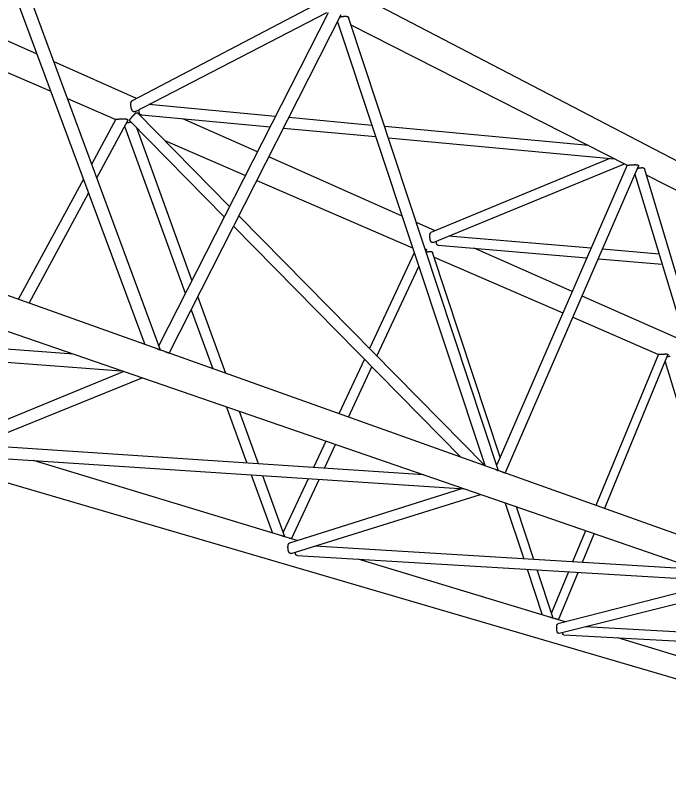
# Model space of a CAD drawing. Extents: x 99862 to 104211, y 98939 to 111076.
# Drawn here: x 102827.5 to 102958.6, y 100596.2 to 100750.1 of the extents above; entities that cross this region are included whole.
import ezdxf

# ---------------------------------------------------------------- set-up
doc = ezdxf.new("R2010")
doc.units = 0
for name, color, linetype in [('Level 3', 7, 'Continuous'), ('Level 4', 7, 'Continuous'), ('Level 5', 7, 'Continuous'), ('Level 7', 7, 'Continuous'), ('Level 8', 7, 'Continuous')]:
    doc.layers.add(name, color=color, linetype=linetype)

msp = doc.modelspace()

# ---------------------------------------------------------------- linework, layer by layer
at = {"layer": 'Level 3'}
for p, q in [((102831.89, 100742.35), (102796.25, 100758.15)), ((102793.06, 100752.91), (102834.64, 100734.91)), ((102851.85, 100733.49), (102835.29, 100740.84)), ((102838.02, 100733.45), (102847.67, 100729.28)), ((102854.75, 100732.21), (102854.48, 100732.33)), ((102847.68, 100729.29), (102842.84, 100720.38)), ((102843.88, 100717.56), (102850.07, 100729.04)), ((102876.09, 100722.74), (102861.11, 100729.39)), ((102849.45, 100727.89), (102861.62, 100694.38)), ((102862.96, 100697.01), (102851.91, 100727.56)), ((102851.96, 100727.41), (102852.12, 100727.35)), ((102857.53, 100725.01), (102873.68, 100718.01)), ((102905.11, 100709.87), (102878.37, 100721.73)), ((102841.17, 100717.3), (102828.09, 100693.15)), ((102875.98, 100717.02), (102907.24, 100703.49)), ((102830.29, 100692.37), (102842.22, 100714.48)), ((102911.77, 100706.91), (102908, 100708.59)), ((102939.25, 100694.72), (102919.61, 100703.43)), ((102907.57, 100702.48), (102898.57, 100683.33)), ((102909.91, 100702.81), (102910.02, 100703.04)), ((102924.78, 100661.53), (102911.21, 100702.6)), ((102911.53, 100701.63), (102937.38, 100690.44)), ((102900.08, 100681.79), (102908.48, 100699.75)), ((102869.74, 100678.29), (102864.15, 100693.73)), ((102960.17, 100685.45), (102941.25, 100693.84)), ((102862.82, 100691.09), (102867.13, 100679.22)), ((102939.39, 100689.57), (102956.58, 100682.13)), ((102956.59, 100682.14), (102944.01, 100651.79)), ((102945.74, 100651.17), (102958.47, 100682.03)), ((102897.55, 100681.16), (102892.4, 100670.2)), ((102957.89, 100680.62), (102969.46, 100642.7)), ((102894.34, 100669.51), (102899.07, 100679.62)), ((102765.32, 100674.16), (103031.24, 100596.21)), ((102869.91, 100671.57), (102874, 100660.32)), ((102876.3, 100660.16), (102872.49, 100670.68)), ((102889.82, 100664.71), (102887.34, 100659.43)), ((102889.55, 100659.28), (102891.77, 100664.03)), ((102881.02, 100645.7), (102831.17, 100660.83)), ((102874.86, 100657.95), (102879.09, 100646.29)), ((102881.59, 100645.53), (102877.15, 100657.79)), ((102925.86, 100658.26), (102925.84, 100658.32)), ((102886.29, 100657.19), (102881.25, 100646.47)), ((102882.93, 100645.12), (102888.51, 100657.05)), ((102925.82, 100652.3), (102929.52, 100641.12)), ((102931.56, 100641), (102928.08, 100651.52)), ((102941.92, 100646.75), (102939.34, 100640.52)), ((102882.56, 100645.24), (102881.59, 100645.53)), ((102884.09, 100644.77), (102882.92, 100645.13)), ((102941.3, 100640.41), (102943.67, 100646.15)), ((102887.74, 100643.66), (102887.68, 100643.68)), ((102934.98, 100629.33), (102896.34, 100641.05)), ((102930.22, 100639.02), (102933.26, 100629.85)), ((102935.46, 100629.18), (102932.25, 100638.9)), ((102938.51, 100638.52), (102935.1, 100630.29)), ((102936.53, 100628.86), (102940.47, 100638.4)), ((102936.03, 100629.01), (102935.46, 100629.19)), ((102937.92, 100628.44), (102936.54, 100628.86)), ((102979.04, 100615.96), (102948.43, 100625.25))]:
    msp.add_line(p, q, dxfattribs=at)
for points in [[(102851.6, 100730.84), (102851.57, 100730.82), (102851.54, 100730.81), (102851.51, 100730.8), (102851.42, 100730.78), (102851.34, 100730.78), (102851.26, 100730.81), (102851.15, 100730.86), (102851.05, 100730.95), (102850.98, 100731.07), (102850.9, 100731.2), (102850.83, 100731.37), (102850.78, 100731.58), (102850.76, 100731.65), (102850.75, 100731.73), (102850.74, 100731.81), (102850.73, 100731.89), (102850.72, 100731.98), (102850.71, 100732.07), (102850.71, 100732.14), (102850.7, 100732.21), (102850.71, 100732.27), (102850.71, 100732.34), (102850.71, 100732.4), (102850.71, 100732.46), (102850.72, 100732.53), (102850.73, 100732.6), (102850.74, 100732.66), (102850.76, 100732.75), (102850.78, 100732.82), (102850.81, 100732.87), (102850.85, 100732.95), (102850.9, 100733), (102850.96, 100733.03)], [(102852.84, 100730.15), (102852.78, 100730.16), (102852.73, 100730.17), (102852.68, 100730.19), (102852.61, 100730.22), (102852.54, 100730.27), (102852.49, 100730.35), (102852.45, 100730.41), (102852.42, 100730.5), (102852.4, 100730.6), (102852.37, 100730.7), (102852.36, 100730.82), (102852.35, 100730.95), (102852.35, 100731.04), (102852.35, 100731.13), (102852.34, 100731.22)], [(102847.67, 100729.29), (102847.68, 100729.3), (102847.69, 100729.3), (102847.71, 100729.31), (102847.73, 100729.31), (102847.76, 100729.31), (102847.81, 100729.32), (102847.85, 100729.32), (102847.9, 100729.32), (102847.96, 100729.33), (102848.01, 100729.33), (102848.06, 100729.33), (102848.12, 100729.34), (102848.18, 100729.34), (102848.25, 100729.35), (102848.32, 100729.35), (102848.38, 100729.36), (102848.45, 100729.36), (102848.52, 100729.37), (102848.63, 100729.37), (102848.73, 100729.38), (102848.83, 100729.39), (102849.01, 100729.4), (102849.17, 100729.4), (102849.31, 100729.4), (102849.52, 100729.4), (102849.71, 100729.38), (102849.85, 100729.34), (102849.94, 100729.31), (102850.02, 100729.27), (102850.06, 100729.22), (102850.09, 100729.18), (102850.1, 100729.13), (102850.09, 100729.08), (102850.08, 100729.06), (102850.08, 100729.05), (102850.07, 100729.04)], [(102849.85, 100728.63), (102849.87, 100728.63), (102849.89, 100728.64), (102849.91, 100728.64), (102850.02, 100728.65), (102850.13, 100728.66), (102850.24, 100728.67), (102850.35, 100728.69), (102850.46, 100728.7), (102850.57, 100728.72), (102850.63, 100728.72), (102850.69, 100728.73), (102850.75, 100728.74)], [(102911.34, 100704.58), (102911.33, 100704.58), (102911.33, 100704.57), (102911.33, 100704.57), (102911.25, 100704.55), (102911.18, 100704.55), (102911.12, 100704.57), (102911.03, 100704.61), (102910.96, 100704.68), (102910.9, 100704.79), (102910.84, 100704.9), (102910.79, 100705.04), (102910.75, 100705.23), (102910.74, 100705.29), (102910.73, 100705.36), (102910.72, 100705.43), (102910.72, 100705.5), (102910.71, 100705.58), (102910.7, 100705.67), (102910.7, 100705.73), (102910.7, 100705.79), (102910.7, 100705.85), (102910.7, 100705.9), (102910.7, 100705.96), (102910.71, 100706.01), (102910.71, 100706.08), (102910.72, 100706.14), (102910.73, 100706.19), (102910.74, 100706.27), (102910.76, 100706.34), (102910.77, 100706.39), (102910.81, 100706.47), (102910.85, 100706.53), (102910.9, 100706.55), (102910.91, 100706.55), (102910.91, 100706.55), (102910.92, 100706.56)], [(102912.37, 100704.05), (102912.33, 100704.05), (102912.29, 100704.06), (102912.26, 100704.07), (102912.2, 100704.1), (102912.15, 100704.14), (102912.11, 100704.21), (102912.08, 100704.26), (102912.06, 100704.33), (102912.04, 100704.42), (102912.02, 100704.51), (102912.02, 100704.62), (102912.01, 100704.74), (102912.01, 100704.77), (102912.01, 100704.81), (102912.01, 100704.85)], [(102909.76, 100703.28), (102909.79, 100703.28), (102909.82, 100703.27), (102909.85, 100703.26), (102909.93, 100703.24), (102909.99, 100703.21), (102910.02, 100703.16), (102910.04, 100703.13), (102910.04, 100703.09), (102910.02, 100703.04)], [(102909.95, 100702.69), (102910, 100702.7), (102910.05, 100702.7), (102910.1, 100702.71), (102910.2, 100702.72), (102910.3, 100702.74), (102910.39, 100702.75), (102910.48, 100702.76), (102910.57, 100702.77), (102910.65, 100702.78), (102910.75, 100702.79), (102910.84, 100702.79), (102910.91, 100702.78), (102911.02, 100702.76), (102911.09, 100702.73), (102911.14, 100702.69), (102911.18, 100702.66), (102911.21, 100702.62), (102911.22, 100702.58)], [(102956.59, 100682.14), (102956.59, 100682.14), (102956.6, 100682.14), (102956.65, 100682.14), (102956.67, 100682.14), (102956.71, 100682.14), (102956.75, 100682.14), (102956.79, 100682.14), (102956.83, 100682.14), (102956.89, 100682.14), (102956.93, 100682.15), (102956.97, 100682.15), (102957.02, 100682.15), (102957.07, 100682.15), (102957.13, 100682.16), (102957.18, 100682.16), (102957.24, 100682.16), (102957.29, 100682.17), (102957.34, 100682.17), (102957.43, 100682.18), (102957.51, 100682.18), (102957.59, 100682.19), (102957.73, 100682.2), (102957.85, 100682.21), (102957.95, 100682.21), (102958.11, 100682.22), (102958.24, 100682.21), (102958.34, 100682.19), (102958.4, 100682.17), (102958.45, 100682.14), (102958.47, 100682.11), (102958.48, 100682.08), (102958.48, 100682.05), (102958.47, 100682.02)], [(102958.34, 100681.7), (102958.39, 100681.71), (102958.44, 100681.71), (102958.48, 100681.72), (102958.57, 100681.73), (102958.66, 100681.75), (102958.74, 100681.76), (102958.81, 100681.77), (102958.87, 100681.78), (102958.92, 100681.78)], [(102881.59, 100645.53), (102881.59, 100645.52), (102881.59, 100645.52), (102881.59, 100645.52), (102881.57, 100645.52), (102881.52, 100645.54), (102881.45, 100645.56), (102881.35, 100645.59), (102881.21, 100645.64), (102881.05, 100645.69), (102880.96, 100645.72), (102880.87, 100645.75), (102880.78, 100645.78)], [(102882.93, 100645.12), (102882.93, 100645.12), (102882.88, 100645.13), (102882.8, 100645.15), (102882.74, 100645.17), (102882.66, 100645.19), (102882.55, 100645.23)], [(102935.46, 100629.18), (102935.46, 100629.18), (102935.46, 100629.18), (102935.46, 100629.18), (102935.45, 100629.18), (102935.42, 100629.19), (102935.36, 100629.2), (102935.28, 100629.23), (102935.16, 100629.27), (102935.02, 100629.32), (102934.95, 100629.34), (102934.87, 100629.37), (102934.79, 100629.39)], [(102936.53, 100628.86), (102936.54, 100628.86), (102936.51, 100628.86), (102936.45, 100628.88), (102936.4, 100628.89), (102936.33, 100628.91), (102936.24, 100628.94), (102936.18, 100628.96), (102936.1, 100628.99), (102936, 100629.02), (102935.95, 100629.04), (102935.9, 100629.05), (102935.85, 100629.07)]]:
    msp.add_open_spline(points, degree=4, dxfattribs=at)
at = {"layer": 'Level 4'}
for p, q in [((103085.14, 100655.76), (102772.41, 100818.89)), ((102814.77, 100788.5), (102853.49, 100684.09)), ((102856.65, 100682.96), (102817.55, 100788.92)), ((102890.32, 100750.62), (102856.29, 100683.94)), ((102858.38, 100682.35), (102892.89, 100750.34)), ((102924.49, 100658.77), (102894.39, 100749.69)), ((102892.14, 100748.87), (102921.8, 100659.71)), ((102894.87, 100748.25), (102950.3, 100720.06)), ((102950.31, 100720.09), (102924.1, 100659.97)), ((102925.82, 100658.28), (102952.56, 100719.91)), ((102977.65, 100639.78), (102953.73, 100719.39)), ((102951.85, 100718.27), (102975.28, 100640.62)), ((102954.11, 100718.12), (102997.98, 100695.8)), ((102977.44, 100639.86), (102771.77, 100713.25)), ((102770.21, 100705.93), (103083.89, 100597.82))]:
    msp.add_line(p, q, dxfattribs=at)
for points in [[(102892.64, 100749.86), (102892.73, 100749.86), (102892.82, 100749.87), (102892.91, 100749.89), (102893.04, 100749.9), (102893.16, 100749.92), (102893.27, 100749.93), (102893.39, 100749.95), (102893.5, 100749.96), (102893.6, 100749.97), (102893.71, 100749.97), (102893.81, 100749.98), (102893.89, 100749.97), (102894.02, 100749.96), (102894.12, 100749.93), (102894.2, 100749.9), (102894.3, 100749.84), (102894.37, 100749.77), (102894.39, 100749.68)], [(102950.31, 100720.08), (102950.31, 100720.09), (102950.33, 100720.1), (102950.38, 100720.11), (102950.41, 100720.11), (102950.45, 100720.11), (102950.5, 100720.11), (102950.54, 100720.12), (102950.6, 100720.12), (102950.66, 100720.12), (102950.71, 100720.13), (102950.77, 100720.13), (102950.83, 100720.13), (102950.89, 100720.14), (102950.95, 100720.14), (102951.02, 100720.14), (102951.08, 100720.15), (102951.14, 100720.15), (102951.21, 100720.16), (102951.31, 100720.17), (102951.41, 100720.17), (102951.5, 100720.18), (102951.66, 100720.19), (102951.81, 100720.19), (102951.93, 100720.19), (102952.12, 100720.19), (102952.28, 100720.18), (102952.4, 100720.14), (102952.47, 100720.12), (102952.53, 100720.08), (102952.56, 100720.03), (102952.57, 100720), (102952.57, 100719.96), (102952.56, 100719.91)], [(102952.37, 100719.49), (102952.42, 100719.5), (102952.46, 100719.5), (102952.5, 100719.51), (102952.6, 100719.52), (102952.71, 100719.53), (102952.81, 100719.55), (102952.91, 100719.56), (102953.01, 100719.58), (102953.1, 100719.58), (102953.19, 100719.59), (102953.27, 100719.6), (102953.34, 100719.59), (102953.45, 100719.59), (102953.53, 100719.57), (102953.59, 100719.54), (102953.67, 100719.5), (102953.71, 100719.45), (102953.73, 100719.38)], [(102856.65, 100682.96), (102856.65, 100682.96), (102856.65, 100682.96), (102856.65, 100682.96), (102856.63, 100682.97), (102856.58, 100682.99), (102856.5, 100683.01), (102856.49, 100683.02), (102856.48, 100683.02), (102856.46, 100683.03), (102856.34, 100683.07), (102856.16, 100683.14), (102855.96, 100683.21)], [(102858.37, 100682.35), (102858.36, 100682.35), (102858.34, 100682.36), (102858.31, 100682.37), (102858.27, 100682.38), (102858.21, 100682.4), (102858.12, 100682.43), (102858.03, 100682.46), (102857.92, 100682.51), (102857.78, 100682.56), (102857.74, 100682.57), (102857.69, 100682.59), (102857.65, 100682.61)], [(102924.5, 100658.75), (102924.5, 100658.75), (102924.5, 100658.75), (102924.5, 100658.75), (102924.5, 100658.75), (102924.46, 100658.76), (102924.4, 100658.78), (102924.39, 100658.78), (102924.38, 100658.79), (102924.37, 100658.79), (102924.27, 100658.83), (102924.13, 100658.88), (102923.97, 100658.94)], [(102925.82, 100658.28), (102925.82, 100658.28), (102925.81, 100658.28), (102925.79, 100658.29), (102925.76, 100658.3), (102925.72, 100658.31), (102925.65, 100658.34), (102925.58, 100658.36), (102925.49, 100658.39), (102925.38, 100658.43), (102925.34, 100658.45), (102925.31, 100658.46), (102925.27, 100658.48)]]:
    msp.add_open_spline(points, degree=4, dxfattribs=at)
at = {"layer": 'Level 5'}
for p, q in [((102839.16, 100682.17), (102765.4, 100687.63)), ((102765.39, 100684.96), (102848.75, 100678.86)), ((102849.3, 100678.67), (102814.97, 100664.6)), ((102815.55, 100662.27), (102852.99, 100677.4)), ((102909.42, 100657.95), (102819.69, 100663.95)), ((102817, 100661.76), (102917.62, 100655.13)), ((102917.04, 100655.17), (102882.51, 100644.27)), ((102882.89, 100642.19), (102920.86, 100654.01)), ((102964.41, 100639), (102887.65, 100643.67)), ((102884.06, 100641.79), (102971.55, 100636.54)), ((102969.88, 100636.64), (102936.37, 100628.04)), ((102936.63, 100626.17), (102974.12, 100635.65)), ((103008.6, 100623.77), (102941.87, 100627.49)), ((102937.6, 100625.85), (103014.93, 100621.59))]:
    msp.add_line(p, q, dxfattribs=at)
for points in [[(102882.9, 100642.19), (102882.82, 100642.17), (102882.76, 100642.17), (102882.7, 100642.19), (102882.6, 100642.22), (102882.51, 100642.29), (102882.45, 100642.4), (102882.39, 100642.49), (102882.35, 100642.6), (102882.31, 100642.75), (102882.29, 100642.82), (102882.27, 100642.89), (102882.26, 100642.98), (102882.25, 100643.05), (102882.24, 100643.13), (102882.24, 100643.21), (102882.23, 100643.27), (102882.23, 100643.34), (102882.23, 100643.4), (102882.23, 100643.47), (102882.23, 100643.53), (102882.23, 100643.59), (102882.24, 100643.65), (102882.24, 100643.7), (102882.25, 100643.75), (102882.26, 100643.83), (102882.27, 100643.9), (102882.29, 100643.96), (102882.32, 100644.06), (102882.35, 100644.13), (102882.39, 100644.18), (102882.43, 100644.23), (102882.48, 100644.26), (102882.53, 100644.28)], [(102884.06, 100641.79), (102884.06, 100641.79), (102884.05, 100641.79), (102884.05, 100641.79), (102883.97, 100641.8), (102883.9, 100641.83), (102883.84, 100641.89), (102883.8, 100641.93), (102883.77, 100642), (102883.75, 100642.08), (102883.73, 100642.15), (102883.71, 100642.24), (102883.71, 100642.33), (102883.7, 100642.37), (102883.7, 100642.4), (102883.7, 100642.44)], [(102936.63, 100626.17), (102936.59, 100626.15), (102936.54, 100626.16), (102936.5, 100626.17), (102936.42, 100626.19), (102936.36, 100626.26), (102936.3, 100626.35), (102936.26, 100626.43), (102936.23, 100626.53), (102936.2, 100626.66), (102936.19, 100626.72), (102936.17, 100626.79), (102936.17, 100626.86), (102936.16, 100626.92), (102936.15, 100626.99), (102936.15, 100627.07), (102936.14, 100627.12), (102936.14, 100627.18), (102936.14, 100627.24), (102936.14, 100627.3), (102936.14, 100627.36), (102936.14, 100627.41), (102936.15, 100627.46), (102936.15, 100627.51), (102936.15, 100627.56), (102936.16, 100627.63), (102936.17, 100627.69), (102936.18, 100627.75), (102936.2, 100627.84), (102936.23, 100627.91), (102936.26, 100627.95), (102936.3, 100628.01), (102936.34, 100628.04), (102936.39, 100628.05)], [(102937.6, 100625.85), (102937.6, 100625.85), (102937.59, 100625.85), (102937.59, 100625.85), (102937.53, 100625.85), (102937.47, 100625.88), (102937.43, 100625.93), (102937.4, 100625.97), (102937.37, 100626.02), (102937.36, 100626.1), (102937.34, 100626.16), (102937.33, 100626.24), (102937.33, 100626.32), (102937.33, 100626.33), (102937.33, 100626.34), (102937.33, 100626.34)]]:
    msp.add_open_spline(points, degree=4, dxfattribs=at)
at = {"layer": 'Level 7'}
for p, q in [((102870.52, 100711.81), (102852.06, 100730.56)), ((102850.5, 100728.99), (102869.45, 100709.73)), ((102921.78, 100659.75), (102872.38, 100709.93)), ((102871.31, 100707.84), (102916.95, 100661.44))]:
    msp.add_line(p, q, dxfattribs=at)
for points in [[(102850.5, 100728.99), (102850.5, 100729), (102850.49, 100729), (102850.49, 100729.01), (102850.47, 100729.04), (102850.46, 100729.08), (102850.47, 100729.12), (102850.48, 100729.17), (102850.51, 100729.23), (102850.55, 100729.29), (102850.6, 100729.36), (102850.66, 100729.43), (102850.72, 100729.52), (102850.79, 100729.6), (102850.87, 100729.69), (102850.95, 100729.79), (102850.96, 100729.8), (102850.97, 100729.81), (102850.98, 100729.82)], [(102850.98, 100729.82), (102851.06, 100729.91), (102851.14, 100730), (102851.22, 100730.09), (102851.3, 100730.17), (102851.37, 100730.26), (102851.45, 100730.33), (102851.53, 100730.4), (102851.6, 100730.47), (102851.67, 100730.52), (102851.74, 100730.57), (102851.81, 100730.6), (102851.87, 100730.61), (102851.93, 100730.63), (102851.99, 100730.61), (102852.03, 100730.58), (102852.04, 100730.57), (102852.05, 100730.57), (102852.06, 100730.56)]]:
    msp.add_open_spline(points, degree=4, dxfattribs=at)
at = {"layer": 'Level 8'}
for p, q in [((102887.36, 100752.04), (102850.95, 100733.02)), ((102851.48, 100730.78), (102890.03, 100750.71)), ((102879.74, 100729.88), (102854.32, 100732.25)), ((102852.81, 100730.16), (102878.66, 100727.76)), ((102899.06, 100728.07), (102882.38, 100729.63)), ((102881.31, 100727.52), (102899.81, 100725.81)), ((102942.51, 100724.02), (102901.63, 100727.83)), ((102902.38, 100725.57), (102947.69, 100721.38)), ((102946.84, 100721.46), (102910.91, 100706.55)), ((102911.34, 100704.58), (102949.73, 100720.35)), ((102943.04, 100703.42), (102914.46, 100705.86)), ((102912.35, 100704.05), (102942.22, 100701.52)), ((102956.68, 100702.26), (102945.32, 100703.23)), ((102944.5, 100701.33), (102957.29, 100700.25))]:
    msp.add_line(p, q, dxfattribs=at)

doc.saveas('drawing.dxf')
